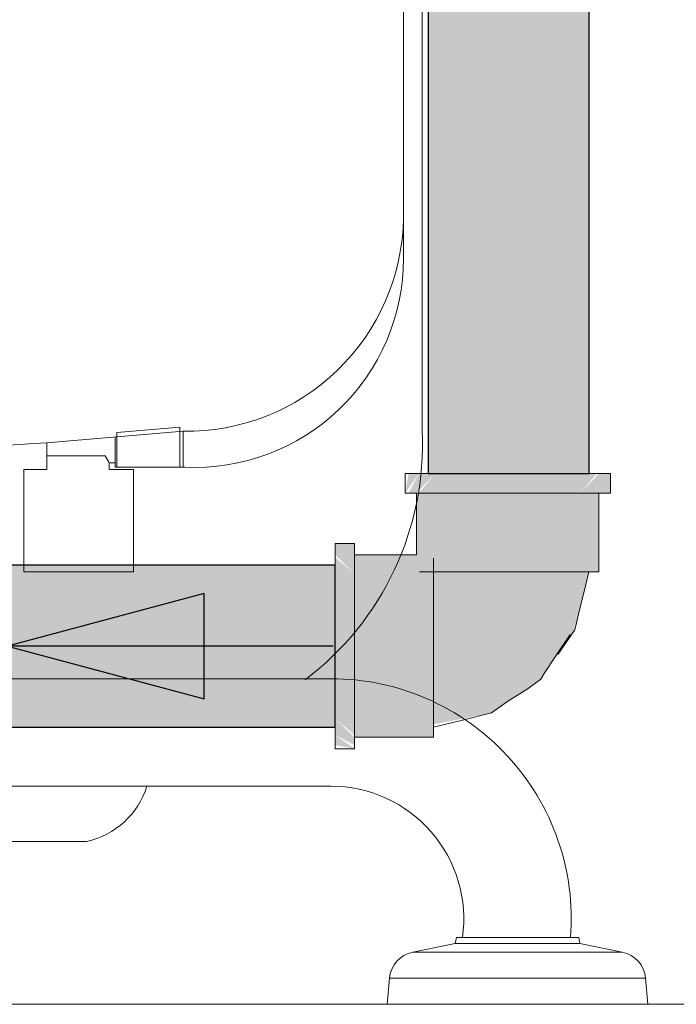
# Model space of a CAD drawing. Header units: millimetres. Extents: x 567 to 934, y -1 to 364.
# Tile 671 of 1056: x 799.565 to 799.968, y 90.723 to 91.327. Entities that reach past the tile are written whole.
import ezdxf

# ---------------------------------------------------------------- set-up
doc = ezdxf.new("R2010")
doc.units = ezdxf.units.MM
doc.header["$MEASUREMENT"] = 0
for name, color, linetype, lineweight in [('A-WALL', 7, 'Continuous', 25), ('AF-Condutos', 140, 'Continuous', 25), ('AF-Conexões', 152, 'Continuous', 18), ('AF-Sentido conduto', 140, 'Continuous', 30), ('Peças hidrossanitárias', 7, 'Continuous', 13)]:
    doc.layers.add(name, color=color, linetype=linetype, lineweight=lineweight)

msp = doc.modelspace()

# ---------------------------------------------------------------- hatches: boundary and pattern name
at = {"layer": 'AF-Condutos', "linetype": 'Continuous'}
for points in [[(799.91498, 91.04867), (799.91498, 104.40777), (799.81608, 104.40777), (799.81608, 91.04867)], [(799.55678, 90.89295), (799.75899, 90.89295), (799.75899, 90.9924), (799.55678, 90.9924)]]:
    msp.add_hatch(color=151, dxfattribs=at).paths.add_polyline_path(points)
at = {"layer": 'AF-Conexões', "linetype": 'Continuous'}
for points in [[(799.80413, 91.04867), (799.80199, 91.03667), (799.81043, 91.04867)], [(799.80413, 91.03667), (799.80899, 91.03667), (799.82044, 91.04867), (799.81043, 91.04867)], [(799.91954, 91.04867), (799.82044, 91.04867), (799.81043, 91.03667), (799.90953, 91.03667)], [(799.92799, 91.03667), (799.92799, 91.04867), (799.92098, 91.04867), (799.90953, 91.03667)], [(799.80899, 90.99867), (799.81089, 90.98827), (799.82539, 90.98827), (799.82539, 91.03667), (799.80899, 91.03667)], [(799.91908, 90.98827), (799.91348, 91.03667), (799.82539, 91.03667), (799.82539, 90.98827)], [(799.92098, 90.98827), (799.92098, 91.03667), (799.91348, 91.03667), (799.91908, 90.98827)], [(799.77098, 91.00567), (799.75899, 91.00567), (799.75899, 90.99867), (799.77098, 90.98722)], [(799.75899, 90.99723), (799.75899, 90.89812), (799.77098, 90.88811), (799.77098, 90.98722)], [(799.80899, 90.99867), (799.77098, 90.99867), (799.77098, 90.98227), (799.81939, 90.98227), (799.81939, 90.99676)], [(799.90606, 90.95264), (799.91481, 90.98827), (799.81939, 90.98827), (799.81939, 90.89458), (799.85502, 90.9016), (799.88523, 90.92243)], [(799.81939, 90.88858), (799.81939, 90.98227), (799.77098, 90.98227), (799.77098, 90.89417)], [(799.77098, 90.88182), (799.77098, 90.88667), (799.75899, 90.89812), (799.75899, 90.88811)], [(799.77098, 90.88667), (799.81939, 90.88667), (799.81939, 90.88858), (799.77098, 90.89417)], [(799.75899, 90.88182), (799.77098, 90.87967), (799.75899, 90.88811)]]:
    msp.add_hatch(color=161, dxfattribs=at).paths.add_polyline_path(points)

# ---------------------------------------------------------------- linework, layer by layer
at = {"layer": 'A-WALL', "color": 8, "lineweight": 5}
msp.add_line((800.37099, 90.72267), (798.04099, 90.72267), dxfattribs=at)
at = {"layer": 'AF-Condutos'}
for p, q in [((799.81608, 104.40777), (799.81608, 91.04867)), ((799.91498, 91.04867), (799.91498, 104.40777)), ((799.81608, 91.04867), (799.82453, 91.04867)), ((799.82453, 91.04867), (799.83998, 91.04867)), ((799.83998, 91.04867), (799.85976, 91.04867)), ((799.85976, 91.04867), (799.88044, 91.04867)), ((799.88044, 91.04867), (799.89844, 91.04867)), ((799.89844, 91.04867), (799.91066, 91.04867)), ((799.91066, 91.04867), (799.91498, 91.04867)), ((799.75899, 90.9924), (799.55678, 90.9924)), ((799.75899, 90.99023), (799.75899, 90.9924)), ((799.75899, 90.97983), (799.75899, 90.99023)), ((799.75899, 90.96301), (799.75899, 90.97983)), ((799.75899, 90.94267), (799.75899, 90.96301)), ((799.75899, 90.92234), (799.75899, 90.94267)), ((799.75899, 90.90552), (799.75899, 90.92234)), ((799.75899, 90.89512), (799.75899, 90.90552)), ((799.75899, 90.89295), (799.75899, 90.89512)), ((799.55678, 90.89295), (799.75899, 90.89295))]:
    msp.add_line(p, q, dxfattribs=at)
at = {"layer": 'AF-Conexões'}
for p, q in [((799.80199, 91.04867), (799.80199, 91.03667)), ((799.80413, 91.04867), (799.80199, 91.04867)), ((799.81043, 91.04867), (799.80413, 91.04867)), ((799.81608, 91.04867), (799.81043, 91.04867)), ((799.82044, 91.04867), (799.81608, 91.04867)), ((799.83348, 91.04867), (799.82044, 91.04867)), ((799.84868, 91.04867), (799.83348, 91.04867)), ((799.86498, 91.04867), (799.84868, 91.04867)), ((799.88129, 91.04867), (799.86498, 91.04867)), ((799.89649, 91.04867), (799.88129, 91.04867)), ((799.90953, 91.04867), (799.89649, 91.04867)), ((799.91498, 91.04867), (799.90953, 91.04867)), ((799.91954, 91.04867), (799.91498, 91.04867)), ((799.92098, 91.04867), (799.91954, 91.04867)), ((799.92584, 91.04867), (799.92098, 91.04867)), ((799.92799, 91.04867), (799.92584, 91.04867)), ((799.92799, 91.03667), (799.92799, 91.04867)), ((799.80199, 91.03667), (799.80413, 91.03667)), ((799.80413, 91.03667), (799.80899, 91.03667)), ((799.80899, 91.03667), (799.81043, 91.03667)), ((799.81089, 91.03667), (799.80899, 91.03667)), ((799.80899, 91.03667), (799.80899, 90.99867)), ((799.81043, 91.03667), (799.82044, 91.03667)), ((799.81649, 91.03667), (799.81089, 91.03667)), ((799.81939, 91.03667), (799.81649, 91.03667)), ((799.82539, 91.03667), (799.81939, 91.03667)), ((799.82044, 91.03667), (799.83348, 91.03667)), ((799.83699, 91.03667), (799.82539, 91.03667)), ((799.83348, 91.03667), (799.84868, 91.03667)), ((799.85049, 91.03667), (799.83699, 91.03667)), ((799.84868, 91.03667), (799.86498, 91.03667)), ((799.86498, 91.03667), (799.85049, 91.03667)), ((799.86498, 91.03667), (799.88129, 91.03667)), ((799.87948, 91.03667), (799.86498, 91.03667)), ((799.89299, 91.03667), (799.87948, 91.03667)), ((799.88129, 91.03667), (799.89649, 91.03667)), ((799.90458, 91.03667), (799.89299, 91.03667)), ((799.89649, 91.03667), (799.90953, 91.03667)), ((799.91348, 91.03667), (799.90458, 91.03667)), ((799.90953, 91.03667), (799.91954, 91.03667)), ((799.91908, 91.03667), (799.91348, 91.03667)), ((799.92098, 91.03667), (799.91908, 91.03667)), ((799.91954, 91.03667), (799.92098, 91.03667)), ((799.92098, 91.03667), (799.92584, 91.03667)), ((799.92098, 90.98827), (799.92098, 91.03667)), ((799.92584, 91.03667), (799.92799, 91.03667)), ((799.75899, 91.00567), (799.75899, 91.00353)), ((799.77098, 91.00567), (799.75899, 91.00567)), ((799.75899, 91.00353), (799.75899, 90.99867)), ((799.77098, 91.00353), (799.77098, 91.00567)), ((799.77098, 90.99867), (799.77098, 91.00353)), ((799.75899, 90.99867), (799.75899, 90.99723)), ((799.75899, 90.99723), (799.75899, 90.9924)), ((799.77098, 90.99723), (799.77098, 90.99867)), ((799.77098, 90.99867), (799.77098, 90.99676)), ((799.80899, 90.99867), (799.77098, 90.99867)), ((799.77098, 90.98722), (799.77098, 90.99723)), ((799.77098, 90.99676), (799.77098, 90.99117)), ((799.81939, 90.99117), (799.81939, 90.99676)), ((799.75899, 90.9924), (799.75899, 90.98722)), ((799.77098, 90.99117), (799.77098, 90.98827)), ((799.81939, 90.98827), (799.81939, 90.99117)), ((799.75899, 90.98722), (799.75899, 90.97417)), ((799.77098, 90.98827), (799.77098, 90.98227)), ((799.77098, 90.97417), (799.77098, 90.98722)), ((799.81089, 90.98827), (799.81649, 90.98827)), ((799.81649, 90.98827), (799.81939, 90.98827)), ((799.81939, 90.98227), (799.81939, 90.98827)), ((799.81939, 90.98827), (799.81939, 90.97953)), ((799.82936, 90.98827), (799.81939, 90.98827)), ((799.81939, 90.98827), (799.82539, 90.98827)), ((799.82539, 90.98827), (799.83699, 90.98827)), ((799.84155, 90.98827), (799.82936, 90.98827)), ((799.83699, 90.98827), (799.85049, 90.98827)), ((799.85546, 90.98827), (799.84155, 90.98827)), ((799.85049, 90.98827), (799.86498, 90.98827)), ((799.87004, 90.98827), (799.85546, 90.98827)), ((799.86498, 90.98827), (799.87948, 90.98827)), ((799.88417, 90.98827), (799.87004, 90.98827)), ((799.87948, 90.98827), (799.89299, 90.98827)), ((799.89667, 90.98827), (799.88417, 90.98827)), ((799.89299, 90.98827), (799.90458, 90.98827)), ((799.90645, 90.98827), (799.89667, 90.98827)), ((799.90458, 90.98827), (799.91348, 90.98827)), ((799.91267, 90.98827), (799.90645, 90.98827)), ((799.91184, 90.9762), (799.91481, 90.98827)), ((799.91481, 90.98827), (799.91267, 90.98827)), ((799.91348, 90.98827), (799.91481, 90.98827)), ((799.91481, 90.98827), (799.91908, 90.98827)), ((799.91908, 90.98827), (799.92098, 90.98827)), ((799.77098, 90.98227), (799.77098, 90.97067)), ((799.81939, 90.97067), (799.81939, 90.98227)), ((799.81939, 90.97953), (799.81939, 90.96882)), ((799.75899, 90.97417), (799.75899, 90.95898)), ((799.77098, 90.95898), (799.77098, 90.97417)), ((799.90888, 90.96413), (799.91184, 90.9762)), ((799.77098, 90.97067), (799.77098, 90.95717)), ((799.81939, 90.95717), (799.81939, 90.97067)), ((799.81939, 90.96882), (799.81939, 90.96274)), ((799.81939, 90.96274), (799.81939, 90.95667)), ((799.90687, 90.95591), (799.90888, 90.96413)), ((799.75899, 90.95898), (799.75899, 90.94267)), ((799.77098, 90.94267), (799.77098, 90.95898)), ((799.77098, 90.95717), (799.77098, 90.94267)), ((799.81939, 90.94267), (799.81939, 90.95717)), ((799.81939, 90.95667), (799.81939, 90.94362)), ((799.90606, 90.95264), (799.90687, 90.95591)), ((799.89416, 90.93599), (799.9032, 90.9499)), ((799.89565, 90.93753), (799.90606, 90.95264)), ((799.9032, 90.9499), (799.89565, 90.93753)), ((799.75899, 90.94267), (799.75899, 90.92637)), ((799.77098, 90.92637), (799.77098, 90.94267)), ((799.77098, 90.94267), (799.77098, 90.92818)), ((799.81939, 90.94362), (799.81939, 90.93053)), ((799.81939, 90.92818), (799.81939, 90.94267)), ((799.81939, 90.93053), (799.81939, 90.9183)), ((799.88725, 90.92586), (799.89416, 90.93599)), ((799.75899, 90.92637), (799.75899, 90.91117)), ((799.77098, 90.92818), (799.77098, 90.91467)), ((799.77098, 90.91117), (799.77098, 90.92637)), ((799.81939, 90.91467), (799.81939, 90.92818)), ((799.88523, 90.92243), (799.88725, 90.92586)), ((799.81939, 90.9183), (799.81939, 90.90777)), ((799.8776, 90.91661), (799.88523, 90.92243)), ((799.77098, 90.91467), (799.77098, 90.90307)), ((799.81939, 90.90307), (799.81939, 90.91467)), ((799.86489, 90.90865), (799.8776, 90.91661)), ((799.75899, 90.91117), (799.75899, 90.89812)), ((799.77098, 90.89812), (799.77098, 90.91117)), ((799.81939, 90.90777), (799.81939, 90.89968)), ((799.85502, 90.9016), (799.86489, 90.90865)), ((799.77098, 90.90307), (799.77098, 90.89417)), ((799.81939, 90.89417), (799.81939, 90.90307)), ((799.83721, 90.89722), (799.85502, 90.9016)), ((799.75899, 90.89812), (799.75899, 90.89295)), ((799.77098, 90.88811), (799.77098, 90.89812)), ((799.77098, 90.89417), (799.77098, 90.88858)), ((799.81939, 90.89968), (799.81939, 90.89458)), ((799.81939, 90.89285), (799.83721, 90.89722)), ((799.81939, 90.89458), (799.81939, 90.89285)), ((799.81939, 90.89285), (799.81939, 90.89417)), ((799.75899, 90.89295), (799.75899, 90.88811)), ((799.75899, 90.88811), (799.75899, 90.88182)), ((799.77098, 90.88858), (799.77098, 90.88667)), ((799.77098, 90.88667), (799.77098, 90.88811)), ((799.81939, 90.88858), (799.81939, 90.89285)), ((799.81939, 90.88667), (799.81939, 90.88858)), ((799.75899, 90.88182), (799.75899, 90.87967)), ((799.77098, 90.88182), (799.77098, 90.88667)), ((799.77098, 90.88667), (799.81939, 90.88667)), ((799.77098, 90.87967), (799.77098, 90.88182)), ((799.75899, 90.87967), (799.77098, 90.87967))]:
    msp.add_line(p, q, dxfattribs=at)
at = {"layer": 'AF-Sentido conduto'}
for p, q in [((799.67862, 90.97502), (799.55788, 90.94267)), ((799.67862, 90.91032), (799.67862, 90.97502)), ((799.55788, 90.94267), (799.67862, 90.91032))]:
    msp.add_line(p, q, dxfattribs=at)
msp.add_lwpolyline([(799.75788, 90.94267), (799.55788, 90.94267)], dxfattribs=at)
at = {"layer": 'Peças hidrossanitárias', "color": 8, "lineweight": 5}
for p, q in [((799.81246, 91.07517), (799.81246, 91.58354)), ((799.80099, 91.57017), (799.80099, 91.18084)), ((799.62494, 91.07384), (799.66375, 91.07723)), ((799.66375, 91.07723), (799.66375, 91.05252)), ((799.6657, 91.07465), (799.58208, 91.06756)), ((799.62394, 91.07111), (799.62394, 91.05509)), ((799.62494, 91.07077), (799.62494, 91.07384)), ((799.62494, 91.07077), (799.62494, 91.05252)), ((799.6657, 91.07465), (799.6657, 91.05252)), ((799.58203, 91.05123), (799.58208, 91.06756)), ((799.61784, 91.05946), (799.58206, 91.05946)), ((799.62007, 91.05557), (799.61784, 91.05946)), ((799.56784, 90.98823), (799.56784, 91.05123)), ((799.56784, 91.05123), (799.58203, 91.05123)), ((799.62395, 91.05527), (799.62024, 91.05527)), ((799.62024, 91.05527), (799.62024, 91.05123)), ((799.62024, 91.05123), (799.63524, 91.05123)), ((799.62395, 91.05252), (799.62395, 91.05527)), ((799.6668, 91.05252), (799.62395, 91.05252)), ((799.63524, 91.05123), (799.63524, 90.98823)), ((799.63524, 90.98823), (799.56784, 90.98823)), ((798.37763, 90.92267), (799.75635, 90.92267)), ((799.75635, 90.85667), (798.37763, 90.85667)), ((799.5378, 90.82267), (799.6064, 90.82267)), ((799.83279, 90.76007), (799.83342, 90.76367)), ((799.83342, 90.76367), (799.83719, 90.76367)), ((799.83719, 90.76367), (799.90355, 90.76367)), ((799.90355, 90.76367), (799.90855, 90.76367)), ((799.90855, 90.76367), (799.90919, 90.76007)), ((799.80671, 90.75474), (799.83279, 90.76007)), ((799.93526, 90.75474), (799.80671, 90.75474)), ((799.83279, 90.76007), (799.90919, 90.76007)), ((799.90919, 90.76007), (799.93526, 90.75474)), ((799.79099, 90.72267), (799.79239, 90.73867)), ((799.79239, 90.73867), (799.94959, 90.73867)), ((799.94959, 90.73867), (799.95099, 90.72267))]:
    msp.add_line(p, q, dxfattribs=at)
for centre, radius, start, end in [((799.66784, 91.20776), 0.13314, 269.0349, 359.09127), ((799.67254, 91.18084), 0.12845, 267.44126, 360), ((799.63123, 91.06671), 0.18142, 307.04928, 2.67114), ((799.45145, 93.10402), 2.04064, 266.32406, 273.67035), ((799.75635, 90.77503), 0.14764, 355.58708, 90), ((799.59576, 90.87151), 0.04999, 282.29472, 342.61967), ((799.75635, 90.77503), 0.08164, 352.00148, 90), ((799.81032, 90.7371), 0.018, 101.56065, 175), ((799.93165, 90.7371), 0.018, 5, 78.43935)]:
    msp.add_arc(centre, radius, start, end, dxfattribs=at)

doc.saveas('drawing.dxf')
